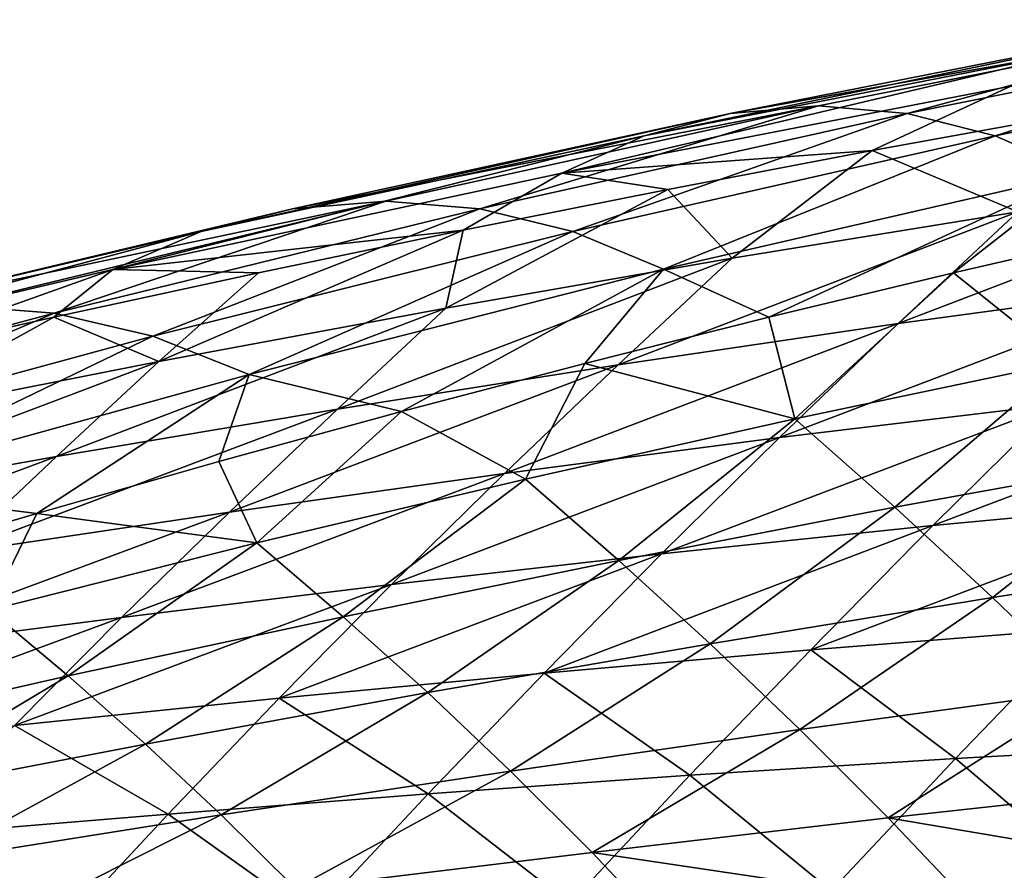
# Model space of a CAD drawing. Header units: metres. Extents: x -35 to 77, y -25 to 25.
# Tile 334 of 341: x 39.61 to 47.98, y 13.31 to 20.54. Entities that reach past the tile are written whole.
import ezdxf

# ---------------------------------------------------------------- set-up
doc = ezdxf.new("R2010")
doc.units = ezdxf.units.M
doc.layers.add('solid_500435', color=7, linetype='CONTINUOUS')

msp = doc.modelspace()

# ---------------------------------------------------------------- linework, layer by layer
at = {"layer": 'solid_500435'}
for points in [[(50.090546, 20.540092, 50.094944), (45.653656, 19.74329, 47.164196), (49.381985, 20.477058, 50.810944)], [(50.090546, 20.540092, 50.094944), (46.403511, 19.807123, 46.408161), (45.653656, 19.74329, 47.164196)], [(47.159199, 19.743998, 45.657871), (46.403511, 19.807123, 46.408161), (50.090546, 20.540092, 50.094944)], [(50.806118, 20.477749, 49.385868), (47.159199, 19.743998, 45.657871), (50.090546, 20.540092, 50.094944)], [(49.381985, 20.477058, 50.810944), (44.921967, 19.552362, 47.913361), (48.693264, 20.28849, 51.520702)], [(49.381985, 20.477058, 50.810944), (45.653656, 19.74329, 47.164196), (44.921967, 19.552362, 47.913361)], [(47.908142, 19.553785, 44.925709), (47.159199, 19.743998, 45.657871), (50.806118, 20.477749, 49.385868)], [(51.515591, 20.289883, 48.696598), (47.908142, 19.553785, 44.925709), (50.806118, 20.477749, 49.385868)], [(48.693264, 20.28849, 51.520702), (44.223129, 19.234116, 48.639977), (48.039627, 19.974133, 52.207783)], [(48.693264, 20.28849, 51.520702), (44.921967, 19.552362, 47.913361), (44.223129, 19.234116, 48.639977)], [(48.635075, 19.236338, 44.2267), (47.908142, 19.553785, 44.925709), (51.515591, 20.289883, 48.696598)], [(48.039627, 19.974133, 52.207783), (44.223129, 19.234116, 48.639977), (46.861012, 19.428452, 52.299038)], [(48.039627, 19.974133, 52.207783), (46.861012, 19.428452, 52.299038), (48.598232, 19.743979, 53.89344)], [(46.403511, 19.807123, 46.408161), (41.932343, 18.932455, 43.530491), (45.653656, 19.74329, 47.164196)], [(46.403511, 19.807123, 46.408161), (42.726498, 18.997114, 42.731415), (41.932343, 18.932455, 43.530491)], [(43.525303, 18.933182, 41.936913), (42.726498, 18.997114, 42.731415), (46.403511, 19.807123, 46.408161)], [(47.159199, 19.743998, 45.657871), (43.525303, 18.933182, 41.936913), (46.403511, 19.807123, 46.408161)], [(45.653656, 19.74329, 47.164196), (41.154312, 18.739094, 44.322445), (44.921967, 19.552362, 47.913361)], [(45.653656, 19.74329, 47.164196), (41.932343, 18.932455, 43.530491), (41.154312, 18.739094, 44.322445)], [(44.317097, 18.740553, 41.158485), (43.525303, 18.933182, 41.936913), (47.159199, 19.743998, 45.657871)], [(47.908142, 19.553785, 44.925709), (44.317097, 18.740553, 41.158485), (47.159199, 19.743998, 45.657871)], [(48.099262, 18.90753, 55.395725), (48.598232, 19.743979, 53.89344), (46.861012, 19.428452, 52.299038)], [(44.921967, 19.552362, 47.913361), (40.405907, 18.416836, 45.092987), (44.223129, 19.234116, 48.639977)], [(44.921967, 19.552362, 47.913361), (41.154312, 18.739094, 44.322445), (40.405907, 18.416836, 45.092987)], [(45.087917, 18.419102, 40.409912), (44.317097, 18.740553, 41.158485), (47.908142, 19.553785, 44.925709)], [(48.635075, 19.236338, 44.2267), (45.087917, 18.419102, 40.409912), (47.908142, 19.553785, 44.925709)], [(44.223129, 19.234116, 48.639977), (45.122852, 19.097385, 50.710789), (46.861012, 19.428452, 52.299038)], [(45.669952, 18.512838, 53.091362), (46.861012, 19.428452, 52.299038), (45.122852, 19.097385, 50.710789)], [(45.669952, 18.512838, 53.091362), (48.099262, 18.90753, 55.395725), (46.861012, 19.428452, 52.299038)], [(47.082844, 17.956228, 56.428509), (50.529346, 19.273777, 57.709251), (48.099262, 18.90753, 55.395725)], [(47.082844, 17.956228, 56.428509), (49.468941, 18.281183, 58.778877), (50.529346, 19.273777, 57.709251)], [(44.223129, 19.234116, 48.639977), (40.405907, 18.416836, 45.092987), (43.383728, 18.750782, 49.128685)], [(44.223129, 19.234116, 48.639977), (43.383728, 18.750782, 49.128685), (45.122852, 19.097385, 50.710789)], [(45.982479, 18.010923, 39.902248), (45.087917, 18.419102, 40.409912), (48.635075, 19.236338, 44.2267)], [(47.552902, 18.388744, 41.64397), (45.982479, 18.010923, 39.902248), (48.635075, 19.236338, 44.2267)], [(49.129177, 18.750957, 43.384403), (47.552902, 18.388744, 41.64397), (48.635075, 19.236338, 44.2267)], [(43.235401, 18.088903, 50.78965), (45.122852, 19.097385, 50.710789), (43.383728, 18.750782, 49.128685)], [(43.235401, 18.088903, 50.78965), (45.669952, 18.512838, 53.091362), (45.122852, 19.097385, 50.710789)], [(41.932343, 18.932455, 43.530491), (37.391373, 17.848934, 40.748859), (41.154312, 18.739094, 44.322445)], [(41.932343, 18.932455, 43.530491), (38.21907, 18.044806, 39.910767), (37.391373, 17.848934, 40.748859)], [(42.726498, 18.997114, 42.731415), (38.21907, 18.044806, 39.910767), (41.932343, 18.932455, 43.530491)], [(42.726498, 18.997114, 42.731415), (39.060482, 18.110315, 39.065685), (38.21907, 18.044806, 39.910767)], [(39.905369, 18.045553, 38.224007), (39.060482, 18.110315, 39.065685), (42.726498, 18.997114, 42.731415)], [(43.525303, 18.933182, 41.936913), (39.905369, 18.045553, 38.224007), (42.726498, 18.997114, 42.731415)], [(40.743355, 17.850435, 37.396), (39.905369, 18.045553, 38.224007), (43.525303, 18.933182, 41.936913)], [(44.317097, 18.740553, 41.158485), (40.743355, 17.850435, 37.396), (43.525303, 18.933182, 41.936913)], [(44.701542, 17.605753, 54.084934), (48.099262, 18.90753, 55.395725), (45.669952, 18.512838, 53.091362)], [(44.701542, 17.605753, 54.084934), (47.082844, 17.956228, 56.428509), (48.099262, 18.90753, 55.395725)], [(41.154312, 18.739094, 44.322445), (36.589085, 17.522543, 41.567665), (40.405907, 18.416836, 45.092987)], [(41.154312, 18.739094, 44.322445), (37.391373, 17.848934, 40.748859), (36.589085, 17.522543, 41.567665)], [(40.405907, 18.416836, 45.092987), (41.643482, 18.388603, 47.552586), (43.383728, 18.750782, 49.128685)], [(41.562397, 17.52486, 36.593563), (40.743355, 17.850435, 37.396), (44.317097, 18.740553, 41.158485)], [(40.796154, 17.635496, 48.490936), (43.383728, 18.750782, 49.128685), (41.643482, 18.388603, 47.552586)], [(40.796154, 17.635496, 48.490936), (43.235401, 18.088903, 50.78965), (43.383728, 18.750782, 49.128685)], [(45.087917, 18.419102, 40.409912), (41.562397, 17.52486, 36.593563), (44.317097, 18.740553, 41.158485)], [(48.497986, 17.629135, 40.789059), (47.552902, 18.388744, 41.64397), (49.129177, 18.750957, 43.384403)], [(42.316021, 17.229803, 51.739471), (45.669952, 18.512838, 53.091362), (43.235401, 18.088903, 50.78965)], [(42.316021, 17.229803, 51.739471), (44.701542, 17.605753, 54.084934), (45.669952, 18.512838, 53.091362)], [(42.858582, 17.208399, 36.414555), (41.562397, 17.52486, 36.593563), (45.087917, 18.419102, 40.409912)], [(44.417755, 17.617479, 38.159142), (42.858582, 17.208399, 36.414555), (45.087917, 18.419102, 40.409912)], [(45.982479, 18.010923, 39.902248), (44.417755, 17.617479, 38.159142), (45.087917, 18.419102, 40.409912)], [(40.405907, 18.416836, 45.092987), (36.589085, 17.522543, 41.567665), (38.159019, 17.617416, 44.417786)], [(40.405907, 18.416836, 45.092987), (38.159019, 17.617416, 44.417786), (39.901955, 18.01082, 45.982346)], [(40.405907, 18.416836, 45.092987), (39.901955, 18.01082, 45.982346), (41.643482, 18.388603, 47.552586)], [(40.796154, 17.635496, 48.490936), (41.643482, 18.388603, 47.552586), (39.901955, 18.01082, 45.982346)], [(46.203041, 17.146551, 38.346867), (45.982479, 18.010923, 39.902248), (47.552902, 18.388744, 41.64397)], [(48.497986, 17.629135, 40.789059), (46.203041, 17.146551, 38.346867), (47.552902, 18.388744, 41.64397)], [(46.074268, 16.987133, 57.453915), (49.468941, 18.281183, 58.778877), (47.082844, 17.956228, 56.428509)], [(46.074268, 16.987133, 57.453915), (48.421062, 17.270138, 59.844948), (49.468941, 18.281183, 58.778877)], [(39.905369, 18.045553, 38.224007), (36.300308, 17.081547, 34.520172), (39.060482, 18.110315, 39.065685)], [(39.926754, 16.828333, 49.392521), (43.235401, 18.088903, 50.78965), (40.796154, 17.635496, 48.490936)], [(39.926754, 16.828333, 49.392521), (42.316021, 17.229803, 51.739471), (43.235401, 18.088903, 50.78965)], [(37.187759, 16.883862, 33.639328), (36.300308, 17.081547, 34.520172), (39.905369, 18.045553, 38.224007)], [(40.743355, 17.850435, 37.396), (37.187759, 16.883862, 33.639328), (39.905369, 18.045553, 38.224007)], [(38.353523, 17.152456, 46.196373), (39.901955, 18.01082, 45.982346), (38.159019, 17.617416, 44.417786)], [(38.353523, 17.152456, 46.196373), (40.796154, 17.635496, 48.490936), (39.901955, 18.01082, 45.982346)], [(46.203041, 17.146551, 38.346867), (44.417755, 17.617479, 38.159142), (45.982479, 18.010923, 39.902248)], [(43.735523, 16.681587, 55.066574), (47.082844, 17.956228, 56.428509), (44.701542, 17.605753, 54.084934)], [(43.735523, 16.681587, 55.066574), (46.074268, 16.987133, 57.453915), (47.082844, 17.956228, 56.428509)], [(38.059246, 16.554035, 32.778835), (37.187759, 16.883862, 33.639328), (40.743355, 17.850435, 37.396)], [(41.562397, 17.52486, 36.593563), (38.059246, 16.554035, 32.778835), (40.743355, 17.850435, 37.396)], [(37.535355, 16.401289, 47.045597), (40.796154, 17.635496, 48.490936), (38.353523, 17.152456, 46.196373)], [(37.535355, 16.401289, 47.045597), (39.926754, 16.828333, 49.392521), (40.796154, 17.635496, 48.490936)], [(41.395443, 16.35416, 52.674412), (44.701542, 17.605753, 54.084934), (42.316021, 17.229803, 51.739471)], [(41.395443, 16.35416, 52.674412), (43.735523, 16.681587, 55.066574), (44.701542, 17.605753, 54.084934)], [(43.913368, 16.634205, 35.902615), (42.858582, 17.208399, 36.414555), (44.417755, 17.617479, 38.159142)], [(46.203041, 17.146551, 38.346867), (43.913368, 16.634205, 35.902615), (44.417755, 17.617479, 38.159142)], [(48.497986, 17.629135, 40.789059), (47.052498, 16.395378, 37.529209), (46.203041, 17.146551, 38.346867)], [(48.497986, 17.629135, 40.789059), (49.399879, 16.821991, 39.920261), (47.052498, 16.395378, 37.529209)], [(39.757053, 16.343437, 32.92141), (38.059246, 16.554035, 32.778835), (41.562397, 17.52486, 36.593563)], [(41.304916, 16.783686, 34.66851), (39.757053, 16.343437, 32.92141), (41.562397, 17.52486, 36.593563)], [(42.858582, 17.208399, 36.414555), (41.304916, 16.783686, 34.66851), (41.562397, 17.52486, 36.593563)], [(47.377422, 16.239092, 60.895283), (50.790005, 17.529627, 62.25248), (48.421062, 17.270138, 59.844948)], [(47.377422, 16.239092, 60.895283), (49.710133, 16.458769, 63.339516), (50.790005, 17.529627, 62.25248)], [(45.069695, 15.998422, 58.463802), (48.421062, 17.270138, 59.844948), (46.074268, 16.987133, 57.453915)], [(45.069695, 15.998422, 58.463802), (47.377422, 16.239092, 60.895283), (48.421062, 17.270138, 59.844948)], [(39.054451, 16.004862, 50.277836), (42.316021, 17.229803, 51.739471), (39.926754, 16.828333, 49.392521)], [(39.054451, 16.004862, 50.277836), (41.395443, 16.35416, 52.674412), (42.316021, 17.229803, 51.739471)], [(41.630138, 16.091932, 33.45763), (41.304916, 16.783686, 34.66851), (42.858582, 17.208399, 36.414555)], [(43.913368, 16.634205, 35.902615), (41.630138, 16.091932, 33.45763), (42.858582, 17.208399, 36.414555)], [(46.203041, 17.146551, 38.346867), (44.706631, 15.943165, 35.137669), (43.913368, 16.634205, 35.902615)], [(46.203041, 17.146551, 38.346867), (47.052498, 16.395378, 37.529209), (44.706631, 15.943165, 35.137669)], [(42.77309, 15.738229, 56.032818), (46.074268, 16.987133, 57.453915), (43.735523, 16.681587, 55.066574)], [(42.77309, 15.738229, 56.032818), (45.069695, 15.998422, 58.463802), (46.074268, 16.987133, 57.453915)], [(36.714172, 15.633619, 47.878349), (39.926754, 16.828333, 49.392521), (37.535355, 16.401289, 47.045597)], [(36.714172, 15.633619, 47.878349), (39.054451, 16.004862, 50.277836), (39.926754, 16.828333, 49.392521)], [(41.630138, 16.091932, 33.45763), (39.757053, 16.343437, 32.92141), (41.304916, 16.783686, 34.66851)], [(47.884655, 15.627673, 36.707886), (47.052498, 16.395378, 37.529209), (49.399879, 16.821991, 39.920261)], [(50.284534, 15.998494, 39.047775), (47.884655, 15.627673, 36.707886), (49.399879, 16.821991, 39.920261)], [(40.478371, 15.459504, 53.594173), (43.735523, 16.681587, 55.066574), (41.395443, 16.35416, 52.674412)], [(40.478371, 15.459504, 53.594173), (42.77309, 15.738229, 56.032818), (43.735523, 16.681587, 55.066574)], [(43.913368, 16.634205, 35.902615), (42.363796, 15.465291, 32.747261), (41.630138, 16.091932, 33.45763)], [(43.913368, 16.634205, 35.902615), (44.706631, 15.943165, 35.137669), (42.363796, 15.465291, 32.747261)], [(39.757053, 16.343437, 32.92141), (38.215092, 15.887696, 31.173386), (38.059246, 16.554035, 32.778835)], [(46.339302, 15.184705, 61.938999), (49.710133, 16.458769, 63.339516), (47.377422, 16.239092, 60.895283)], [(46.339302, 15.184705, 61.938999), (48.634975, 15.365121, 64.420769), (49.710133, 16.458769, 63.339516)], [(38.18594, 15.16226, 51.148273), (41.395443, 16.35416, 52.674412), (39.054451, 16.004862, 50.277836)], [(38.18594, 15.16226, 51.148273), (40.478371, 15.459504, 53.594173), (41.395443, 16.35416, 52.674412)], [(39.354549, 15.519529, 31.013197), (38.215092, 15.887696, 31.173386), (39.757053, 16.343437, 32.92141)], [(41.630138, 16.091932, 33.45763), (39.354549, 15.519529, 31.013197), (39.757053, 16.343437, 32.92141)], [(45.483341, 15.234863, 34.370361), (44.706631, 15.943165, 35.137669), (47.052498, 16.395378, 37.529209)], [(47.884655, 15.627673, 36.707886), (45.483341, 15.234863, 34.370361), (47.052498, 16.395378, 37.529209)], [(44.071556, 14.986237, 59.466671), (47.377422, 16.239092, 60.895283), (45.069695, 15.998422, 58.463802)], [(44.071556, 14.986237, 59.466671), (46.339302, 15.184705, 61.938999), (47.377422, 16.239092, 60.895283)], [(41.630138, 16.091932, 33.45763), (40.025482, 14.961653, 30.359598), (39.354549, 15.519529, 31.013197)], [(41.630138, 16.091932, 33.45763), (42.363796, 15.465291, 32.747261), (40.025482, 14.961653, 30.359598)], [(41.818005, 14.771344, 56.99173), (45.069695, 15.998422, 58.463802), (42.77309, 15.738229, 56.032818)], [(41.818005, 14.771344, 56.99173), (44.071556, 14.986237, 59.466671), (45.069695, 15.998422, 58.463802)], [(48.702675, 14.840413, 35.891335), (47.884655, 15.627673, 36.707886), (50.284534, 15.998494, 39.047775)], [(43.082104, 14.819992, 32.036823), (42.363796, 15.465291, 32.747261), (44.706631, 15.943165, 35.137669)], [(45.483341, 15.234863, 34.370361), (43.082104, 14.819992, 32.036823), (44.706631, 15.943165, 35.137669)], [(39.569492, 14.541122, 54.506134), (42.77309, 15.738229, 56.032818), (40.478371, 15.459504, 53.594173)], [(39.569492, 14.541122, 54.506134), (41.818005, 14.771344, 56.99173), (42.77309, 15.738229, 56.032818)], [(46.246231, 14.506229, 33.608665), (45.483341, 15.234863, 34.370361), (47.884655, 15.627673, 36.707886)], [(48.702675, 14.840413, 35.891335), (46.246231, 14.506229, 33.608665), (47.884655, 15.627673, 36.707886)], [(39.354549, 15.519529, 31.013197), (40.025482, 14.961653, 30.359598), (37.693176, 14.432111, 27.97629)], [(37.326408, 14.295576, 52.0103), (40.478371, 15.459504, 53.594173), (38.18594, 15.16226, 51.148273)], [(37.326408, 14.295576, 52.0103), (39.569492, 14.541122, 54.506134), (40.478371, 15.459504, 53.594173)], [(40.682411, 14.382986, 29.708876), (40.025482, 14.961653, 30.359598), (42.363796, 15.465291, 32.747261)], [(43.082104, 14.819992, 32.036823), (40.682411, 14.382986, 29.708876), (42.363796, 15.465291, 32.747261)], [(47.570194, 14.260169, 65.479553), (48.634975, 15.365121, 64.420769), (46.339302, 15.184705, 61.938999)], [(47.570194, 14.260169, 65.479553), (49.873081, 14.387074, 68.016777), (48.634975, 15.365121, 64.420769)], [(43.786884, 14.153216, 31.333078), (43.082104, 14.819992, 32.036823), (45.483341, 15.234863, 34.370361)], [(46.246231, 14.506229, 33.608665), (43.786884, 14.153216, 31.333078), (45.483341, 15.234863, 34.370361)], [(45.311893, 14.116965, 62.960907), (46.339302, 15.184705, 61.938999), (44.071556, 14.986237, 59.466671)], [(45.311893, 14.116965, 62.960907), (47.570194, 14.260169, 65.479553), (46.339302, 15.184705, 61.938999)], [(43.084679, 13.959036, 60.448898), (44.071556, 14.986237, 59.466671), (41.818005, 14.771344, 56.99173)], [(43.084679, 13.959036, 60.448898), (45.311893, 14.116965, 62.960907), (44.071556, 14.986237, 59.466671)], [(38.285728, 13.923775, 27.388103), (37.693176, 14.432111, 27.97629), (40.025482, 14.961653, 30.359598)], [(40.682411, 14.382986, 29.708876), (38.285728, 13.923775, 27.388103), (40.025482, 14.961653, 30.359598)], [(41.326077, 13.781277, 29.066139), (40.682411, 14.382986, 29.708876), (43.082104, 14.819992, 32.036823)], [(43.786884, 14.153216, 31.333078), (41.326077, 13.781277, 29.066139), (43.082104, 14.819992, 32.036823)], [(46.997177, 13.754387, 32.859322), (46.246231, 14.506229, 33.608665), (48.702675, 14.840413, 35.891335)], [(49.508972, 14.031173, 35.087017), (46.997177, 13.754387, 32.859322), (48.702675, 14.840413, 35.891335)], [(40.874752, 13.787916, 57.931225), (41.818005, 14.771344, 56.99173), (39.569492, 14.541122, 54.506134)], [(40.874752, 13.787916, 57.931225), (43.084679, 13.959036, 60.448898), (41.818005, 14.771344, 56.99173)], [(38.672905, 13.604636, 55.399693), (40.874752, 13.787916, 57.931225), (39.569492, 14.541122, 54.506134)], [(44.479412, 13.461951, 30.641842), (43.786884, 14.153216, 31.333078), (46.246231, 14.506229, 33.608665)], [(46.997177, 13.754387, 32.859322), (44.479412, 13.461951, 30.641842), (46.246231, 14.506229, 33.608665)], [(38.865227, 13.390326, 26.809385), (38.285728, 13.923775, 27.388103), (40.682411, 14.382986, 29.708876)], [(41.326077, 13.781277, 29.066139), (38.865227, 13.390326, 26.809385), (40.682411, 14.382986, 29.708876)], [(47.570194, 14.260169, 65.479553), (48.779465, 13.228311, 69.104393), (49.873081, 14.387074, 68.016777)], [(45.311893, 14.116965, 62.960907), (46.5116, 13.134028, 66.530945), (47.570194, 14.260169, 65.479553)], [(47.570194, 14.260169, 65.479553), (46.5116, 13.134028, 66.530945), (48.779465, 13.228311, 69.104393)], [(41.957096, 13.15375, 28.436119), (41.326077, 13.781277, 29.066139), (43.786884, 14.153216, 31.333078)], [(44.479412, 13.461951, 30.641842), (41.957096, 13.15375, 28.436119), (43.786884, 14.153216, 31.333078)], [(43.084679, 13.959036, 60.448898), (44.291592, 13.027583, 63.97448), (45.311893, 14.116965, 62.960907)], [(45.311893, 14.116965, 62.960907), (44.291592, 13.027583, 63.97448), (46.5116, 13.134028, 66.530945)], [(50.303646, 13.19514, 34.290325), (46.997177, 13.754387, 32.859322), (49.508972, 14.031173, 35.087017)], [(40.874752, 13.787916, 57.931225), (42.105854, 12.910077, 61.422375), (43.084679, 13.959036, 60.448898)], [(43.084679, 13.959036, 60.448898), (42.105854, 12.910077, 61.422375), (44.291592, 13.027583, 63.97448)], [(38.672905, 13.604636, 55.399693), (39.94046, 12.782663, 58.861671), (40.874752, 13.787916, 57.931225)], [(39.431641, 12.829679, 26.243677), (38.865227, 13.390326, 26.809385), (41.326077, 13.781277, 29.066139)], [(41.957096, 13.15375, 28.436119), (39.431641, 12.829679, 26.243677), (41.326077, 13.781277, 29.066139)], [(40.874752, 13.787916, 57.931225), (39.94046, 12.782663, 58.861671), (42.105854, 12.910077, 61.422375)], [(47.735786, 12.975423, 32.119076), (44.479412, 13.461951, 30.641842), (46.997177, 13.754387, 32.859322)], [(50.303646, 13.19514, 34.290325), (47.735786, 12.975423, 32.119076), (46.997177, 13.754387, 32.859322)], [(38.672905, 13.604636, 55.399693), (37.78614, 12.646117, 56.283741), (39.94046, 12.782663, 58.861671)], [(45.158886, 12.743189, 29.961056), (41.957096, 13.15375, 28.436119), (44.479412, 13.461951, 30.641842)], [(47.735786, 12.975423, 32.119076), (45.158886, 12.743189, 29.961056), (44.479412, 13.461951, 30.641842)]]:
    msp.add_3dface(points, dxfattribs=at)

doc.saveas('drawing.dxf')
